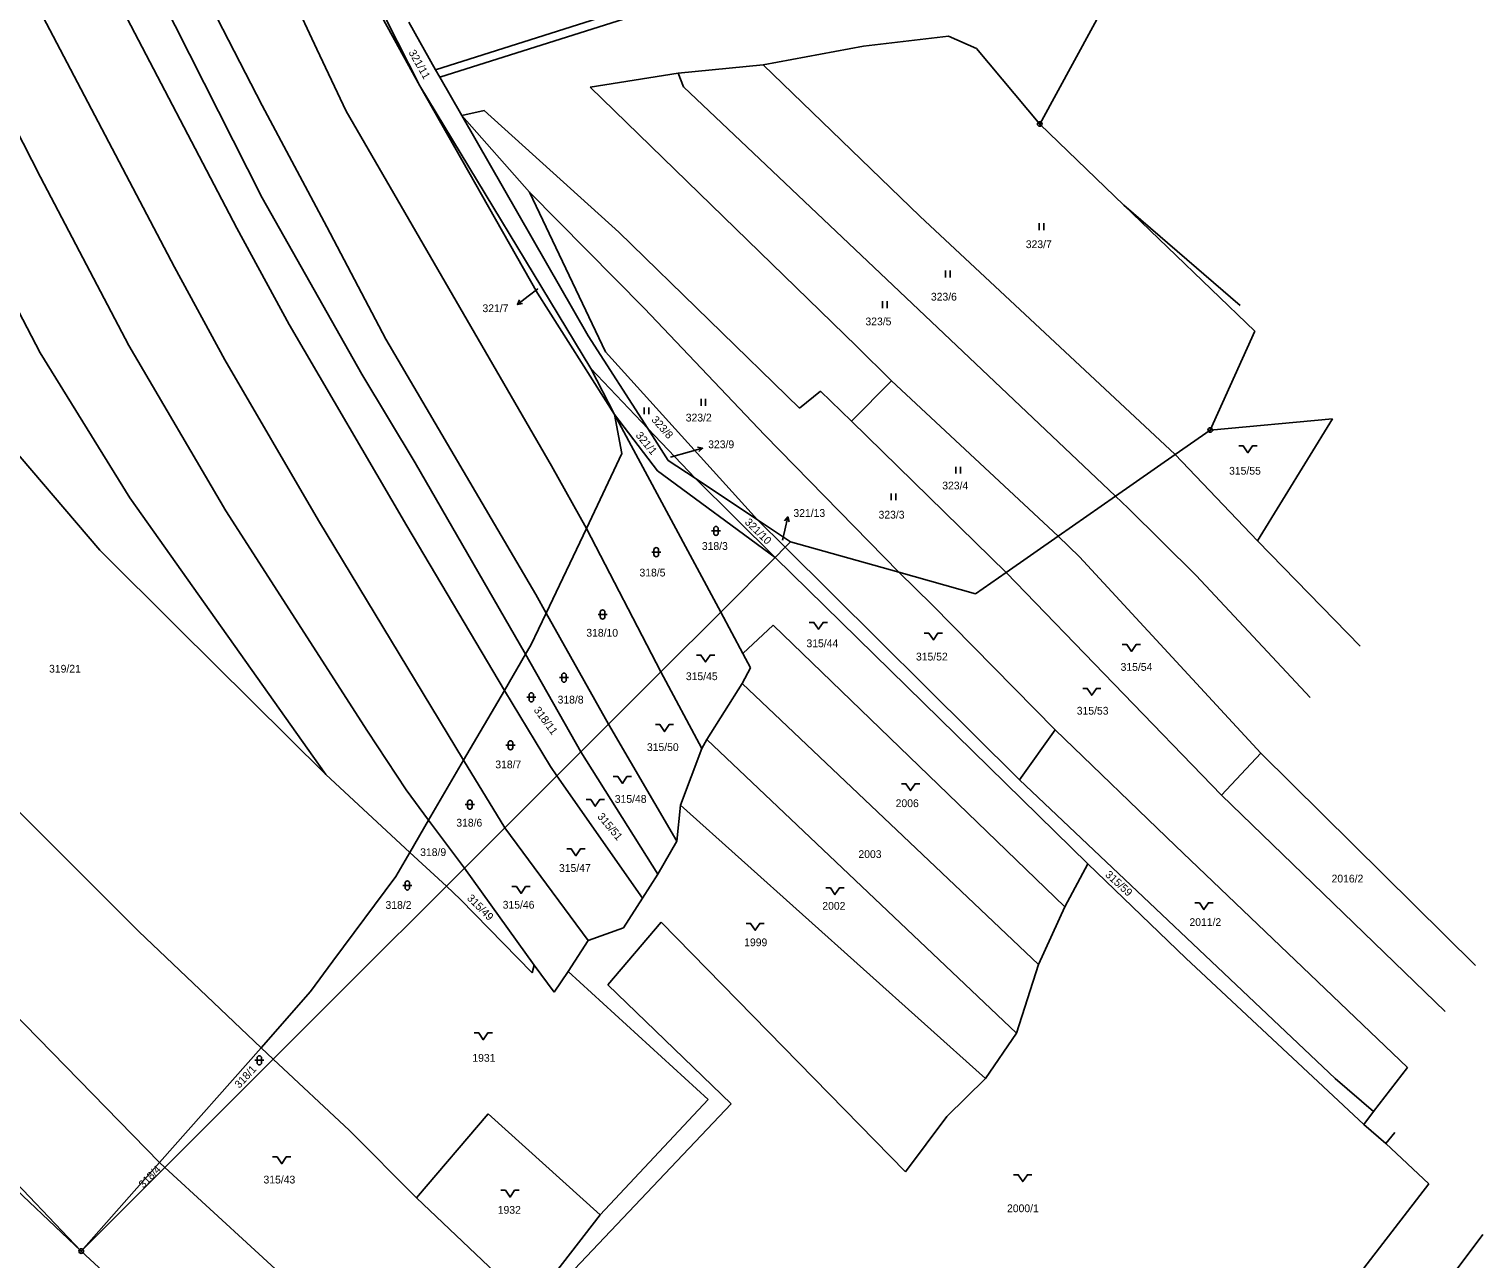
# Model space of a CAD drawing. Extents: x -762263 to -760336, y -1154405 to -1152076.
# Drawn here: x -761064.3 to -760745.9, y -1153317.8 to -1153048.5 of the extents above; entities that cross this region are included whole.
import ezdxf

# ---------------------------------------------------------------- set-up
doc = ezdxf.new("R2010")
doc.units = 0
for name, color, linetype in [('Vrstva 1', 7, 'Continuous'), ('Vrstva 16', 7, 'Continuous'), ('Vrstva 18', 7, 'Continuous'), ('Vrstva 24', 7, 'Continuous'), ('Vrstva 25', 7, 'Continuous'), ('Vrstva 6', 7, 'Continuous')]:
    doc.layers.add(name, color=color, linetype=linetype)

msp = doc.modelspace()

# ---------------------------------------------------------------- linework, layer by layer
at = {"layer": 'Vrstva 1'}
for p, q in [((-760978.67, -1153060.9), (-761041.52, -1152947.17)), ((-760815.64, -1153019.22), (-760842.93, -1153069.26)), ((-760975.24, -1153057.4), (-760905.04, -1153035.08)), ((-760974.33, -1153059.03), (-760926.91, -1153044.05)), ((-760975.24, -1153057.4), (-760981.14, -1153046.94)), ((-760974.33, -1153059.03), (-760975.24, -1153057.4)), ((-760974.33, -1153059.03), (-760969.51, -1153067.42)), ((-760952.94, -1153106.33), (-760978.67, -1153060.9)), ((-760969.51, -1153067.42), (-760941.81, -1153115.65)), ((-760842.93, -1153069.26), (-760824.49, -1153087.03)), ((-760824.49, -1153087.03), (-760795.84, -1153114.64)), ((-760936.06, -1153132.84), (-760952.94, -1153106.33)), ((-760928.74, -1153135.97), (-760941.81, -1153115.65)), ((-760795.84, -1153114.64), (-760805.58, -1153136.27)), ((-760936.06, -1153132.84), (-760926.66, -1153145.18)), ((-760934.42, -1153141.44), (-760936.06, -1153132.84)), ((-760924.28, -1153142.91), (-760928.74, -1153135.97)), ((-760813.23, -1153141.61), (-760805.58, -1153136.27)), ((-760805.58, -1153136.27), (-760778.77, -1153133.81)), ((-760942.21, -1153157.82), (-760934.42, -1153141.44)), ((-760918.38, -1153146.84), (-760924.28, -1153142.91)), ((-760826.34, -1153150.75), (-760813.23, -1153141.61)), ((-760926.66, -1153145.18), (-760900.84, -1153164.19)), ((-760904.76, -1153155.91), (-760918.38, -1153146.84)), ((-760826.34, -1153150.75), (-760838.89, -1153159.5)), ((-760904.76, -1153155.91), (-760897.51, -1153160.73)), ((-760951.02, -1153176.35), (-760942.21, -1153157.82)), ((-760900.84, -1153164.19), (-760898.68, -1153161.95)), ((-760898.68, -1153161.95), (-760897.51, -1153160.73)), ((-760873.8, -1153167.41), (-760897.51, -1153160.73)), ((-760838.89, -1153159.5), (-760850.31, -1153167.47)), ((-760900.84, -1153164.19), (-760912.78, -1153176.12)), ((-760857.01, -1153172.14), (-760873.8, -1153167.41)), ((-760850.31, -1153167.47), (-760857.01, -1153172.14)), ((-760954.37, -1153183.38), (-760951.02, -1153176.35)), ((-760912.78, -1153176.12), (-760925.88, -1153189.21)), ((-760954.37, -1153183.38), (-760955.52, -1153185.35)), ((-760960.17, -1153193.29), (-760955.52, -1153185.35)), ((-760925.88, -1153189.21), (-760937.37, -1153200.69)), ((-760969.12, -1153208.56), (-760960.17, -1153193.29)), ((-760937.37, -1153200.69), (-760943.42, -1153206.73)), ((-760943.42, -1153206.73), (-760948.66, -1153211.97)), ((-760969.12, -1153208.56), (-760976.77, -1153221.69)), ((-760948.66, -1153211.97), (-760960.07, -1153223.37)), ((-760980.9, -1153228.76), (-760976.77, -1153221.69)), ((-760968.94, -1153232.24), (-760960.07, -1153223.37)), ((-760983.97, -1153234.02), (-760980.9, -1153228.76)), ((-760972.88, -1153236.17), (-760968.94, -1153232.24)), ((-760983.97, -1153234.02), (-760997.73, -1153252.62)), ((-760993.34, -1153256.61), (-760972.88, -1153236.17)), ((-760997.73, -1153252.62), (-761002.62, -1153259.24)), ((-760993.34, -1153256.61), (-761010.8, -1153274.05)), ((-761013.45, -1153271.58), (-761002.62, -1153259.24)), ((-761035.71, -1153296.71), (-761013.45, -1153271.58)), ((-761010.8, -1153274.05), (-761034.57, -1153297.77)), ((-761086.26, -1153284.52), (-761052.85, -1153316.07)), ((-761052.85, -1153316.07), (-761035.71, -1153296.71)), ((-761052.85, -1153316.07), (-761034.57, -1153297.77))]:
    msp.add_line(p, q, dxfattribs=at)
at = {"layer": 'Vrstva 16'}
for p, q in [((-760957.334, -1153108.751), (-760954.95, -1153106.93)), ((-760952.84, -1153105.32), (-760954.95, -1153106.93)), ((-760923.78, -1153142.24), (-760919.67, -1153141.07)), ((-760916.784, -1153140.251), (-760919.67, -1153141.07)), ((-760898.106, -1153155.29), (-760898.75, -1153158.22)), ((-760899.23, -1153160.4), (-760898.75, -1153158.22))]:
    msp.add_line(p, q, dxfattribs=at)
for points in [[(-760956.236, -1153108.541), (-760957.334, -1153108.751), (-760956.843, -1153107.747)], [(-760917.883, -1153140.043), (-760916.784, -1153140.251), (-760917.609, -1153141.005)], [(-760898.809, -1153156.159), (-760898.106, -1153155.29), (-760897.833, -1153156.374)]]:
    msp.add_lwpolyline(points, dxfattribs=at)
at = {"layer": 'Vrstva 24'}
for centre, radius in [((-760842.93, -1153069.26), 0.5), ((-760842.93, -1153069.26), 0.1), ((-760805.58, -1153136.27), 0.5), ((-760805.58, -1153136.27), 0.1), ((-761052.85, -1153316.07), 0.5), ((-761052.85, -1153316.07), 0.1)]:
    msp.add_circle(centre, radius, dxfattribs=at)
at = {"layer": 'Vrstva 25'}
for p, q in [((-760843.06, -1153092.47), (-760843.06, -1153090.97)), ((-760842.06, -1153092.47), (-760842.06, -1153090.97)), ((-760863.58, -1153102.84), (-760863.58, -1153101.34)), ((-760862.58, -1153102.84), (-760862.58, -1153101.34)), ((-760877.33, -1153109.58), (-760877.33, -1153108.08)), ((-760876.33, -1153109.58), (-760876.33, -1153108.08)), ((-760917.11, -1153130.97), (-760917.11, -1153129.47)), ((-760916.11, -1153130.97), (-760916.11, -1153129.47)), ((-760929.53, -1153132.8), (-760929.53, -1153131.3)), ((-760928.53, -1153132.8), (-760928.53, -1153131.3)), ((-760861.28, -1153145.81), (-760861.28, -1153144.31)), ((-760860.28, -1153145.81), (-760860.28, -1153144.31)), ((-760875.44, -1153151.64), (-760875.44, -1153150.14)), ((-760874.44, -1153151.64), (-760874.44, -1153150.14)), ((-760914.82, -1153158.36), (-760912.82, -1153158.36)), ((-760914.32, -1153158.86), (-760914.32, -1153157.86)), ((-760913.32, -1153157.86), (-760913.32, -1153158.86)), ((-760927.92, -1153163.03), (-760925.92, -1153163.03)), ((-760927.42, -1153163.53), (-760927.42, -1153162.53)), ((-760926.42, -1153162.53), (-760926.42, -1153163.53)), ((-760939.67, -1153176.66), (-760937.67, -1153176.66)), ((-760939.17, -1153177.16), (-760939.17, -1153176.16)), ((-760938.17, -1153176.16), (-760938.17, -1153177.16)), ((-760948.13, -1153190.49), (-760946.13, -1153190.49)), ((-760947.63, -1153190.99), (-760947.63, -1153189.99)), ((-760946.63, -1153189.99), (-760946.63, -1153190.99)), ((-760955.28, -1153194.8), (-760953.28, -1153194.8)), ((-760954.78, -1153195.3), (-760954.78, -1153194.3)), ((-760953.78, -1153194.3), (-760953.78, -1153195.3)), ((-760959.83, -1153205.3), (-760957.83, -1153205.3)), ((-760959.33, -1153205.8), (-760959.33, -1153204.8)), ((-760958.33, -1153204.8), (-760958.33, -1153205.8)), ((-760968.75, -1153218.31), (-760966.75, -1153218.31)), ((-760968.25, -1153218.81), (-760968.25, -1153217.81)), ((-760967.25, -1153217.81), (-760967.25, -1153218.81)), ((-760981.93, -1153236.5), (-760981.93, -1153235.5)), ((-760980.93, -1153235.5), (-760980.93, -1153236.5)), ((-760982.43, -1153236), (-760980.43, -1153236)), ((-761014.86, -1153274.29), (-761012.86, -1153274.29)), ((-761014.36, -1153274.79), (-761014.36, -1153273.79)), ((-761013.36, -1153273.79), (-761013.36, -1153274.79))]:
    msp.add_line(p, q, dxfattribs=at)
for points in [[(-760799.34, -1153139.75), (-760798.34, -1153139.75), (-760797.34, -1153141.25), (-760796.34, -1153139.75), (-760795.34, -1153139.75)], [(-760893.39, -1153178.39), (-760892.39, -1153178.39), (-760891.39, -1153179.89), (-760890.39, -1153178.39), (-760889.39, -1153178.39)], [(-760868.22, -1153180.75), (-760867.22, -1153180.75), (-760866.22, -1153182.25), (-760865.22, -1153180.75), (-760864.22, -1153180.75)], [(-760824.84, -1153183.26), (-760823.84, -1153183.26), (-760822.84, -1153184.76), (-760821.84, -1153183.26), (-760820.84, -1153183.26)], [(-760918.12, -1153185.54), (-760917.12, -1153185.54), (-760916.12, -1153187.04), (-760915.12, -1153185.54), (-760914.12, -1153185.54)], [(-760833.52, -1153192.84), (-760832.52, -1153192.84), (-760831.52, -1153194.34), (-760830.52, -1153192.84), (-760829.52, -1153192.84)], [(-760927.11, -1153200.79), (-760926.11, -1153200.79), (-760925.11, -1153202.29), (-760924.11, -1153200.79), (-760923.11, -1153200.79)], [(-760936.33, -1153212.17), (-760935.33, -1153212.17), (-760934.33, -1153213.67), (-760933.33, -1153212.17), (-760932.33, -1153212.17)], [(-760873.22, -1153213.74), (-760872.22, -1153213.74), (-760871.22, -1153215.24), (-760870.22, -1153213.74), (-760869.22, -1153213.74)], [(-760942.27, -1153217.15), (-760941.27, -1153217.15), (-760940.27, -1153218.65), (-760939.27, -1153217.15), (-760938.27, -1153217.15)], [(-760946.52, -1153228.01), (-760945.52, -1153228.01), (-760944.52, -1153229.51), (-760943.52, -1153228.01), (-760942.52, -1153228.01)], [(-760958.53, -1153236.26), (-760957.53, -1153236.26), (-760956.53, -1153237.76), (-760955.53, -1153236.26), (-760954.53, -1153236.26)], [(-760889.78, -1153236.49), (-760888.78, -1153236.49), (-760887.78, -1153237.99), (-760886.78, -1153236.49), (-760885.78, -1153236.49)], [(-760808.97, -1153239.78), (-760807.97, -1153239.78), (-760806.97, -1153241.28), (-760805.97, -1153239.78), (-760804.97, -1153239.78)], [(-760907.25, -1153244.32), (-760906.25, -1153244.32), (-760905.25, -1153245.82), (-760904.25, -1153244.32), (-760903.25, -1153244.32)], [(-760966.81, -1153268.3), (-760965.81, -1153268.3), (-760964.81, -1153269.8), (-760963.81, -1153268.3), (-760962.81, -1153268.3)], [(-761010.95, -1153295.46), (-761009.95, -1153295.46), (-761008.95, -1153296.96), (-761007.95, -1153295.46), (-761006.95, -1153295.46)], [(-760848.64, -1153299.36), (-760847.64, -1153299.36), (-760846.64, -1153300.86), (-760845.64, -1153299.36), (-760844.64, -1153299.36)], [(-760960.94, -1153302.76), (-760959.94, -1153302.76), (-760958.94, -1153304.26), (-760957.94, -1153302.76), (-760956.94, -1153302.76)]]:
    msp.add_lwpolyline(points, dxfattribs=at)
for centre, start, end in [((-760913.82, -1153157.86), 0, 180), ((-760913.82, -1153158.86), 180, 0), ((-760926.92, -1153162.53), 0, 180), ((-760926.92, -1153163.53), 180, 0), ((-760938.67, -1153176.16), 0, 180), ((-760938.67, -1153177.16), 180, 0), ((-760947.13, -1153189.99), 0, 180), ((-760954.28, -1153194.3), 0, 180), ((-760947.13, -1153190.99), 180, 0), ((-760954.28, -1153195.3), 180, 0), ((-760958.83, -1153204.8), 0, 180), ((-760958.83, -1153205.8), 180, 0), ((-760967.75, -1153217.81), 0, 180), ((-760967.75, -1153218.81), 180, 0), ((-760981.43, -1153235.5), 0, 180), ((-760981.43, -1153236.5), 180, 0), ((-761013.86, -1153273.79), 0, 180), ((-761013.86, -1153274.79), 180, 0)]:
    msp.add_arc(centre, 0.5, start, end, dxfattribs=at)
at = {"layer": 'Vrstva 6'}
for p, q in [((-761079.42, -1152954.68), (-761013.23, -1153085.4)), ((-761066.59, -1153000.45), (-761018.81, -1153092.03)), ((-761013.24, -1153065.18), (-761046.77, -1153000.14)), ((-761032.45, -1153100.64), (-761070.52, -1153028.09)), ((-761013.47, -1153026.64), (-761001.24, -1153052.85)), ((-760992.13, -1153034.21), (-760978.67, -1153060.9)), ((-760881.54, -1153052.22), (-760862.88, -1153049.99)), ((-760862.88, -1153049.99), (-760856.78, -1153052.74)), ((-761001.24, -1153052.85), (-760994.81, -1153066.47)), ((-760881.54, -1153052.22), (-760903.52, -1153056.33)), ((-760856.78, -1153052.74), (-760842.93, -1153069.26)), ((-760922.1, -1153058.13), (-760903.52, -1153056.33)), ((-760869.16, -1153089.46), (-760903.52, -1153056.33)), ((-761073.88, -1153057.27), (-761061.75, -1153080.91)), ((-760941.38, -1153061.22), (-760922.1, -1153058.13)), ((-760922.1, -1153058.13), (-760920.97, -1153061.14)), ((-760978.67, -1153060.9), (-760941.27, -1153122.83)), ((-760941.38, -1153061.22), (-760883.07, -1153117.88)), ((-760920.97, -1153061.14), (-760826.34, -1153150.75)), ((-760999.07, -1153091.75), (-761013.24, -1153065.18)), ((-760949.83, -1153144.1), (-760994.81, -1153066.47)), ((-760969.51, -1153067.42), (-760964.59, -1153066.28)), ((-760964.59, -1153066.28), (-760935.11, -1153092.96)), ((-760954.68, -1153084.17), (-760969.51, -1153067.42)), ((-761061.75, -1153080.91), (-761042.4, -1153117.73)), ((-760991.39, -1153124.07), (-761013.23, -1153085.4)), ((-760938.05, -1153119.15), (-760954.68, -1153084.17)), ((-760929.54, -1153109.57), (-760954.68, -1153084.17)), ((-761079.3, -1153085.97), (-761061.85, -1153119.38)), ((-760799.05, -1153109), (-760824.49, -1153087.03)), ((-761018.81, -1153092.03), (-761007.3, -1153113.17)), ((-760986.17, -1153116.37), (-760999.07, -1153091.75)), ((-760813.23, -1153141.61), (-760869.16, -1153089.46)), ((-760935.11, -1153092.96), (-760895.51, -1153131.45)), ((-761021.4, -1153120.87), (-761032.45, -1153100.64)), ((-760903.15, -1153137.41), (-760929.54, -1153109.57)), ((-761007.3, -1153113.17), (-760981.54, -1153157.25)), ((-760965.75, -1153151.02), (-760986.17, -1153116.37)), ((-761061.85, -1153119.38), (-761042.24, -1153151.14)), ((-761042.4, -1153117.73), (-761021.16, -1153153.93)), ((-761000.91, -1153156.07), (-761021.4, -1153120.87)), ((-760904.76, -1153155.91), (-760938.05, -1153119.15)), ((-760883.07, -1153117.88), (-760875.39, -1153125.5)), ((-761048.79, -1153162.61), (-761084.16, -1153121.16)), ((-760979.71, -1153143.46), (-760991.39, -1153124.07)), ((-760941.27, -1153122.83), (-760936.06, -1153132.84)), ((-760941.27, -1153122.83), (-760928.74, -1153135.97)), ((-760884.13, -1153134.33), (-760875.39, -1153125.5)), ((-760875.39, -1153125.5), (-760838.89, -1153159.5)), ((-760890.94, -1153127.76), (-760895.51, -1153131.45)), ((-760884.13, -1153134.33), (-760890.94, -1153127.76)), ((-760936.06, -1153132.84), (-760912.78, -1153176.12)), ((-760928.74, -1153135.97), (-760918.38, -1153146.84)), ((-760850.31, -1153167.47), (-760884.13, -1153134.33)), ((-760795.25, -1153160.55), (-760778.77, -1153133.81)), ((-760903.15, -1153137.41), (-760873.8, -1153167.41)), ((-760813.23, -1153141.61), (-760795.25, -1153160.55)), ((-760955.52, -1153185.35), (-760979.71, -1153143.46)), ((-760942.21, -1153157.82), (-760949.83, -1153144.1)), ((-760918.38, -1153146.84), (-760900.84, -1153164.19)), ((-761042.24, -1153151.14), (-760999.3, -1153211.74)), ((-760953.29, -1153172.31), (-760965.75, -1153151.02)), ((-760826.34, -1153150.75), (-760823.54, -1153153.4)), ((-761021.16, -1153153.93), (-760990.18, -1153202.21)), ((-760898.68, -1153161.95), (-760904.76, -1153155.91)), ((-760823.54, -1153153.4), (-760808.66, -1153168.14)), ((-760969.12, -1153208.56), (-761000.91, -1153156.07)), ((-760981.54, -1153157.25), (-760960.17, -1153193.29)), ((-760942.21, -1153157.82), (-760925.88, -1153189.21)), ((-760847.36, -1153212.9), (-760898.68, -1153161.95)), ((-760838.89, -1153159.5), (-760834.2, -1153164.07)), ((-760795.25, -1153160.55), (-760772.71, -1153183.58)), ((-761031.88, -1153179.41), (-761048.79, -1153162.61)), ((-760900.84, -1153164.19), (-760832.36, -1153231.25)), ((-760834.2, -1153164.07), (-760794.48, -1153207.01)), ((-760873.8, -1153167.41), (-760866.45, -1153174.55)), ((-760803.13, -1153216.22), (-760850.31, -1153167.47)), ((-760808.66, -1153168.14), (-760783.68, -1153194.87)), ((-760953.29, -1153172.31), (-760951.02, -1153176.35)), ((-760866.45, -1153174.55), (-760839.58, -1153201.93)), ((-760951.02, -1153176.35), (-760937.37, -1153200.69)), ((-760907.94, -1153185.22), (-760912.78, -1153176.12)), ((-760999.3, -1153211.74), (-761031.88, -1153179.41)), ((-760907.94, -1153185.22), (-760901.34, -1153179.01)), ((-760901.34, -1153179.01), (-760837.45, -1153240.69)), ((-760943.42, -1153206.73), (-760955.52, -1153185.35)), ((-760906.26, -1153188.37), (-760907.94, -1153185.22)), ((-760925.88, -1153189.21), (-760916.94, -1153206.02)), ((-760908.07, -1153191.81), (-760906.26, -1153188.37)), ((-760960.17, -1153193.29), (-760950.08, -1153209.94)), ((-760915.85, -1153204.07), (-760908.07, -1153191.81)), ((-760843.2, -1153253.3), (-760908.07, -1153191.81)), ((-760990.18, -1153202.21), (-760981.69, -1153215.06)), ((-760937.37, -1153200.69), (-760922.41, -1153226.33)), ((-760839.58, -1153201.93), (-760847.36, -1153212.9)), ((-760839.58, -1153201.93), (-760813.22, -1153227.33)), ((-760926.55, -1153233.53), (-760943.42, -1153206.73)), ((-760921.63, -1153218.45), (-760916.94, -1153206.02)), ((-760916.94, -1153206.02), (-760915.85, -1153204.07)), ((-760848.04, -1153268.33), (-760915.85, -1153204.07)), ((-760960.07, -1153223.37), (-760969.12, -1153208.56)), ((-760950.08, -1153209.94), (-760948.66, -1153211.97)), ((-760803.13, -1153216.22), (-760794.48, -1153207.01)), ((-760794.48, -1153207.01), (-760747.45, -1153253.55)), ((-760999.3, -1153211.74), (-760980.9, -1153228.76)), ((-760948.66, -1153211.97), (-760929.91, -1153238.77)), ((-760847.36, -1153212.9), (-760778.19, -1153278.27)), ((-760976.77, -1153221.69), (-760981.69, -1153215.06)), ((-760754.13, -1153263.63), (-760803.13, -1153216.22)), ((-761040.25, -1153246.08), (-761069.11, -1153217.28)), ((-760922.41, -1153226.33), (-760921.63, -1153218.45)), ((-760854.82, -1153278.31), (-760921.63, -1153218.45)), ((-760968.94, -1153232.24), (-760976.77, -1153221.69)), ((-760941.83, -1153248.03), (-760960.07, -1153223.37)), ((-760980.9, -1153228.76), (-760972.88, -1153236.17)), ((-760926.55, -1153233.53), (-760922.41, -1153226.33)), ((-760813.22, -1153227.33), (-760762.35, -1153275.86)), ((-760953.62, -1153253.45), (-760968.94, -1153232.24)), ((-760837.45, -1153240.69), (-760832.36, -1153231.25)), ((-760832.36, -1153231.25), (-760810.92, -1153251.9)), ((-760929.91, -1153238.77), (-760926.55, -1153233.53)), ((-760972.88, -1153236.17), (-760969.84, -1153238.98)), ((-761059.24, -1153272.57), (-761091.45, -1153239.65)), ((-760969.84, -1153238.98), (-760954.09, -1153255.12)), ((-760934.11, -1153245.28), (-760929.91, -1153238.77)), ((-760843.2, -1153253.3), (-760837.45, -1153240.69)), ((-760925.83, -1153244.03), (-760937.49, -1153257.79)), ((-760925.83, -1153244.03), (-760872.31, -1153298.74)), ((-761013.45, -1153271.58), (-761040.25, -1153246.08)), ((-760946.23, -1153254.84), (-760941.83, -1153248.03)), ((-760941.83, -1153248.03), (-760934.11, -1153245.28)), ((-760953.62, -1153253.45), (-760954.09, -1153255.12)), ((-760949.29, -1153259.36), (-760953.62, -1153253.45)), ((-760848.04, -1153268.33), (-760843.2, -1153253.3)), ((-760810.92, -1153251.9), (-760771.91, -1153288.38)), ((-760946.23, -1153254.84), (-760949.29, -1153259.36)), ((-760915.53, -1153282.89), (-760946.23, -1153254.84)), ((-760937.49, -1153257.79), (-760910.51, -1153283.85)), ((-760854.82, -1153278.31), (-760848.04, -1153268.33)), ((-761059.24, -1153272.57), (-761035.71, -1153296.71)), ((-761013.45, -1153271.58), (-761010.8, -1153274.05)), ((-761010.8, -1153274.05), (-760994.08, -1153289.67)), ((-760762.35, -1153275.86), (-760769.86, -1153285.53)), ((-760863.27, -1153286.61), (-760854.82, -1153278.31)), ((-760778.19, -1153278.27), (-760769.86, -1153285.53)), ((-760939.21, -1153308.16), (-760915.53, -1153282.89)), ((-760963.71, -1153286.05), (-760979.45, -1153304.44)), ((-760963.71, -1153286.05), (-760939.21, -1153308.16)), ((-760910.51, -1153283.85), (-760946.11, -1153321.43)), ((-760769.86, -1153285.53), (-760771.91, -1153288.38)), ((-761052.85, -1153316.07), (-761080.89, -1153286.7)), ((-760994.08, -1153289.67), (-760979.45, -1153304.44)), ((-760872.31, -1153298.74), (-760863.27, -1153286.61)), ((-760771.91, -1153288.38), (-760767.12, -1153292.54)), ((-760767.12, -1153292.54), (-760765.18, -1153290.12)), ((-760767.12, -1153292.54), (-760757.71, -1153301.34)), ((-761035.71, -1153296.71), (-761034.57, -1153297.77)), ((-761034.57, -1153297.77), (-761002.14, -1153327.46)), ((-760783.93, -1153335.32), (-760757.71, -1153301.34)), ((-760954.6, -1153327.94), (-760979.45, -1153304.44)), ((-760954.6, -1153327.94), (-760939.21, -1153308.16)), ((-760745.86, -1153312.46), (-760771.74, -1153346.76)), ((-761052.85, -1153316.07), (-761000.75, -1153364.24))]:
    msp.add_line(p, q, dxfattribs=at)

# ---------------------------------------------------------------- texts
at = {"layer": 'Vrstva 16'}
for s, p in [('321/7', (-760964.979, -1153110.45)), ('323/9', (-760915.543, -1153140.25)), ('321/13', (-760896.873, -1153155.29))]:
    msp.add_text(s, height=1.7, dxfattribs=at).set_placement(p)
at = {"layer": 'Vrstva 18'}
for s, rotation, p in [('321/11', 299.77152, (-760981.228, -1153053.578)), ('323/8', 311.63174, (-760928.089, -1153134.104)), ('321/1', 309.5691, (-760931.536, -1153137.486)), ('321/10', 315.58515, (-760907.661, -1153156.611)), ('318/11', 306.41783, (-760953.845, -1153197.611)), ('315/51', 310.08476, (-760939.913, -1153220.99)), ('315/59', 317.59051, (-760828.72, -1153233.843)), ('315/49', 315.01219, (-760968.494, -1153238.937)), ('318/1', 47.32631, (-761018.212, -1153280.546)), ('318/4', 45.60744, (-761039.248, -1153302.406))]:
    msp.add_text(s, height=1.7, rotation=rotation, dxfattribs=at).set_placement(p)
for s, height, p in [('323/7', 1.7, (-760845.981, -1153096.43)), ('321/7', 0.1, (-760953.029, -1153105.32)), ('323/6', 1.7, (-760866.761, -1153107.92)), ('323/5', 1.7, (-760881.098, -1153113.34)), ('323/2', 1.7, (-760920.455, -1153134.4)), ('323/9', 0.1, (-760923.997, -1153142.24)), ('315/55', 1.7, (-760801.452, -1153146.04)), ('323/4', 1.7, (-760864.271, -1153149.27)), ('323/3', 1.7, (-760878.228, -1153155.66)), ('318/3', 1.7, (-760916.926, -1153162.52)), ('321/13', 0.1, (-760899.446, -1153160.4)), ('318/5', 1.7, (-760930.586, -1153168.34)), ('318/10', 1.7, (-760942.237, -1153181.52)), ('315/44', 1.7, (-760894.018, -1153183.83)), ('319/21', 1.7, (-761059.897, -1153189.39)), ('315/52', 1.7, (-760870.029, -1153186.74)), ('315/54', 1.7, (-760825.215, -1153189)), ('315/45', 1.7, (-760920.425, -1153191.04)), ('318/8', 1.7, (-760948.519, -1153196.16)), ('315/53', 1.7, (-760834.822, -1153198.59)), ('315/50', 1.7, (-760928.962, -1153206.56)), ('318/7', 1.7, (-760962.169, -1153210.35)), ('315/48', 1.7, (-760935.998, -1153217.91)), ('2006', 1.7, (-760874.481, -1153218.85)), ('318/6', 1.7, (-760970.709, -1153223.11)), ('318/9', 1.7, (-760978.619, -1153229.56)), ('2003', 1.7, (-760882.638, -1153229.99)), ('315/47', 1.7, (-760948.218, -1153233.04)), ('2016/2', 1.7, (-760779.008, -1153235.35)), ('318/2', 1.7, (-760986.213, -1153241.13)), ('315/46', 1.7, (-760960.548, -1153241.08)), ('2002', 1.7, (-760890.544, -1153241.32)), ('2011/2', 1.7, (-760810.14, -1153244.88)), ('1999', 1.7, (-760907.655, -1153249.31)), ('1931', 1.7, (-760967.194, -1153274.61)), ('315/43', 1.7, (-761012.935, -1153301.27)), ('1932', 1.7, (-760961.626, -1153307.9)), ('2000/1', 1.7, (-760850.088, -1153307.56))]:
    msp.add_text(s, height=height, dxfattribs=at).set_placement(p)

doc.saveas('drawing.dxf')
